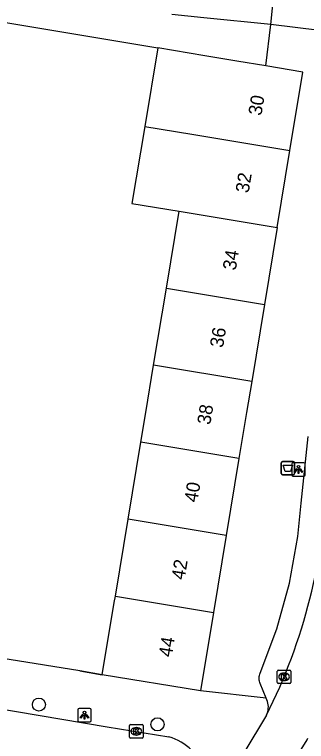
# Model space of a CAD drawing. Extents: x 160861 to 161308, y 384024 to 384878.
# Drawn here: x 161152.6 to 161174.4, y 384475.5 to 384529.6 of the extents above; entities that cross this region are included whole.
import ezdxf

# ---------------------------------------------------------------- set-up
doc = ezdxf.new("R2010")
doc.units = 0
for name, color, linetype in [('IMGEO_Afvalbak', 7, 'Continuous'), ('IMGEO_Boom', 7, 'Continuous'), ('IMGEO_Kolk', 7, 'Continuous'), ('IMGEO_Lichtpunt', 7, 'Continuous'), ('IMGEO_Muur', 7, 'Continuous'), ('IMGEO_Pand', 7, 'Continuous'), ('IMGEO_Pand_nummerreeks', 7, 'Continuous'), ('IMGEO_Rijbaan_lokaal_open', 7, 'Continuous'), ('IMGEO_Voetpad_open', 7, 'Continuous')]:
    doc.layers.add(name, color=color, linetype=linetype)

msp = doc.modelspace()

# ---------------------------------------------------------------- linework, layer by layer
at = {"layer": 'IMGEO_Afvalbak'}
for p, q in [((161172.482, 384495.455), (161172.482, 384496.255)), ((161172.482, 384496.255), (161172.482, 384495.455)), ((161172.582, 384496.355), (161173.372, 384496.355)), ((161173.372, 384496.355), (161172.582, 384496.355)), ((161173.472, 384496.255), (161173.472, 384495.455)), ((161173.472, 384495.455), (161173.472, 384496.255)), ((161173.372, 384495.355), (161172.582, 384495.355)), ((161172.582, 384495.355), (161173.372, 384495.355))]:
    msp.add_line(p, q, dxfattribs=at)
msp.add_lwpolyline([(161172.625, 384496.069), (161173.329, 384496.069), (161173.18, 384495.599), (161172.774, 384495.599), (161172.625, 384496.069)], dxfattribs=at)
for centre, start, end in [((161172.582, 384496.255), 90, 180), ((161172.582, 384496.255), 90, 180), ((161173.372, 384496.255), 0, 90), ((161173.372, 384496.255), 360, 90), ((161172.582, 384495.455), 180, 270), ((161172.582, 384495.455), 180, 270), ((161173.372, 384495.455), 270, 0), ((161173.372, 384495.455), 270, 0)]:
    msp.add_arc(centre, 0.1, start, end, dxfattribs=at)
at = {"layer": 'IMGEO_Boom'}
for centre in [(161154.425, 384478.261), (161163.263, 384476.793)]:
    msp.add_circle(centre, 0.489, dxfattribs=at)
at = {"layer": 'IMGEO_Kolk'}
for p, q in [((161172.263, 384480.831), (161173.115, 384480.831)), ((161172.188, 384479.905), (161172.188, 384480.757)), ((161172.676, 384480.611), (161172.701, 384480.611)), ((161173.189, 384480.757), (161173.189, 384479.905)), ((161173.115, 384479.831), (161172.263, 384479.831)), ((161172.699, 384480.051), (161172.674, 384480.051)), ((161161.181, 384475.847), (161161.181, 384476.699)), ((161161.256, 384476.773), (161162.108, 384476.773)), ((161161.669, 384476.553), (161161.694, 384476.553)), ((161162.182, 384476.699), (161162.182, 384475.847)), ((161161.692, 384475.993), (161161.667, 384475.993)), ((161162.108, 384475.773), (161161.256, 384475.773))]:
    msp.add_line(p, q, dxfattribs=at)
for points in [[(161172.263, 384480.831), (161173.115, 384480.831)], [(161172.188, 384479.905), (161172.188, 384480.757)], [(161172.509, 384480.531), (161172.632, 384480.531), (161172.632, 384480.38), (161172.762, 384480.531), (161172.926, 384480.531), (161172.78, 384480.38), (161172.933, 384480.131), (161172.781, 384480.131), (161172.696, 384480.295), (161172.632, 384480.228), (161172.632, 384480.131), (161172.509, 384480.131), (161172.509, 384480.531)], [(161173.189, 384480.757), (161173.189, 384479.905)], [(161173.115, 384479.831), (161172.263, 384479.831)], [(161161.181, 384475.847), (161161.181, 384476.699)], [(161161.256, 384476.773), (161162.108, 384476.773)], [(161162.182, 384476.699), (161162.182, 384475.847)], [(161161.502, 384476.473), (161161.625, 384476.473), (161161.625, 384476.322), (161161.755, 384476.473), (161161.919, 384476.473), (161161.773, 384476.322), (161161.926, 384476.073), (161161.774, 384476.073), (161161.689, 384476.237), (161161.625, 384476.17), (161161.625, 384476.073), (161161.502, 384476.073), (161161.502, 384476.473)], [(161162.108, 384475.773), (161161.256, 384475.773)]]:
    msp.add_lwpolyline(points, dxfattribs=at)
for centre, start, end in [((161172.265, 384480.755), 91.552, 178.448), ((161172.265, 384480.755), 91.552, 178.448), ((161173.113, 384480.755), 1.552, 88.448), ((161173.113, 384480.755), 1.552, 88.448), ((161172.265, 384479.907), 181.552, 268.448), ((161172.265, 384479.907), 181.552, 268.448), ((161173.113, 384479.907), 271.552, 358.448), ((161173.113, 384479.907), 271.552, 358.448), ((161161.258, 384476.697), 91.552, 178.448), ((161161.258, 384476.697), 91.552, 178.448), ((161162.106, 384476.697), 1.552, 88.448), ((161162.106, 384476.697), 1.552, 88.448), ((161161.258, 384475.849), 181.552, 268.448), ((161161.258, 384475.849), 181.552, 268.448), ((161162.106, 384475.849), 271.552, 358.448), ((161162.106, 384475.849), 271.552, 358.448)]:
    msp.add_arc(centre, 0.0765, start, end, dxfattribs=at)
for centre, major_axis, ratio, start_param, end_param in [((161172.675, 384480.331), (-0.387, 0.002), 0.722429, 4.712389, 7.853982), ((161172.7, 384480.331), (-0.39, 0.002), 0.717154, 1.570796, 4.712389), ((161161.668, 384476.273), (-0.387, 0.002), 0.722429, 4.712389, 7.853982), ((161161.693, 384476.273), (-0.39, 0.002), 0.717154, 1.570796, 4.712389)]:
    msp.add_ellipse(centre, major_axis=major_axis, ratio=ratio, start_param=start_param, end_param=end_param, dxfattribs=at)
at = {"layer": 'IMGEO_Lichtpunt'}
for p, q in [((161173.259, 384496.168), (161173.259, 384495.361)), ((161173.259, 384496.168), (161173.259, 384495.361)), ((161174.161, 384496.263), (161173.353, 384496.263)), ((161174.161, 384496.263), (161173.353, 384496.263)), ((161174.255, 384495.361), (161174.255, 384496.168)), ((161174.255, 384495.361), (161174.255, 384496.168)), ((161173.353, 384495.267), (161174.161, 384495.267)), ((161173.353, 384495.267), (161174.161, 384495.267)), ((161157.321, 384477.883), (161157.321, 384477.076)), ((161157.321, 384477.883), (161157.321, 384477.076)), ((161158.223, 384477.978), (161157.415, 384477.978)), ((161158.223, 384477.978), (161157.415, 384477.978)), ((161158.317, 384477.076), (161158.317, 384477.883)), ((161158.317, 384477.076), (161158.317, 384477.883)), ((161157.415, 384476.982), (161158.223, 384476.982)), ((161157.415, 384476.982), (161158.223, 384476.982))]:
    msp.add_line(p, q, dxfattribs=at)
for points in [[(161173.633, 384495.832), (161173.672, 384495.804), (161173.484, 384495.542), (161173.446, 384495.569), (161173.633, 384495.832)], [(161173.735, 384495.784), (161173.782, 384495.784), (161173.782, 384495.462), (161173.735, 384495.462), (161173.735, 384495.784)], [(161173.845, 384495.804), (161173.883, 384495.831), (161174.07, 384495.569), (161174.031, 384495.541), (161173.845, 384495.804)], [(161157.695, 384477.547), (161157.734, 384477.519), (161157.546, 384477.257), (161157.508, 384477.284), (161157.695, 384477.547)], [(161157.797, 384477.499), (161157.844, 384477.499), (161157.844, 384477.177), (161157.797, 384477.177), (161157.797, 384477.499)], [(161157.907, 384477.519), (161157.945, 384477.546), (161158.132, 384477.284), (161158.093, 384477.256), (161157.907, 384477.519)]]:
    msp.add_lwpolyline(points, dxfattribs=at)
for centre in [(161173.758, 384495.966), (161157.82, 384477.681)]:
    msp.add_circle(centre, 0.0994, dxfattribs=at)
for centre, start, end in [((161173.353, 384496.168), 90, 180), ((161173.353, 384496.168), 90, 180), ((161174.161, 384496.168), 0, 90), ((161174.161, 384496.168), 0, 90), ((161173.353, 384495.361), 180, 270), ((161173.353, 384495.361), 180, 270), ((161174.161, 384495.361), 270, 0), ((161174.161, 384495.361), 270, 360), ((161157.415, 384477.883), 90, 180), ((161157.415, 384477.883), 90, 180), ((161158.223, 384477.883), 0, 90), ((161158.223, 384477.883), 0, 90), ((161157.415, 384477.076), 180, 270), ((161157.415, 384477.076), 180, 270), ((161158.223, 384477.076), 270, 0), ((161158.223, 384477.076), 270, 360)]:
    msp.add_arc(centre, 0.0946, start, end, dxfattribs=at)
at = {"layer": 'IMGEO_Muur'}
msp.add_lwpolyline([(161157.474, 384480.784), (161159.147, 384480.487)], dxfattribs=at)
at = {"layer": 'IMGEO_Pand'}
for points in [[(161171.692, 384528.87), (161172.292, 384534.776)], [(161171.692, 384528.87), (161166.718, 384529.376), (161164.334, 384529.618)], [(161163.276, 384527.128), (161162.307, 384521.282)], [(161171.326, 384525.794), (161169.167, 384526.152), (161166.789, 384526.546), (161163.276, 384527.128)], [(161173.13, 384519.488), (161174.099, 384525.334), (161171.326, 384525.794)], [(161162.307, 384521.282), (161161.357, 384515.554), (161164.87, 384514.972)], [(161162.307, 384521.282), (161165.82, 384520.7), (161173.13, 384519.488)], [(161172.18, 384513.76), (161173.13, 384519.488)], [(161163.921, 384509.244), (161164.87, 384514.972)], [(161164.87, 384514.972), (161172.18, 384513.76)], [(161172.18, 384513.76), (161171.23, 384508.032)], [(161162.971, 384503.516), (161163.921, 384509.244)], [(161163.921, 384509.244), (161171.23, 384508.032)], [(161171.23, 384508.032), (161170.28, 384502.304)], [(161162.021, 384497.789), (161162.388, 384500), (161162.971, 384503.516)], [(161170.28, 384502.304), (161162.971, 384503.516)], [(161170.28, 384502.304), (161169.898, 384500), (161169.331, 384496.577)], [(161161.071, 384492.061), (161162.021, 384497.789)], [(161169.331, 384496.577), (161162.021, 384497.789)], [(161169.331, 384496.577), (161168.381, 384490.849)], [(161160.122, 384486.333), (161161.071, 384492.061)], [(161168.381, 384490.849), (161161.071, 384492.061)], [(161168.381, 384490.849), (161167.431, 384485.121)], [(161159.147, 384480.487), (161160.043, 384485.859), (161160.122, 384486.333)], [(161160.122, 384486.333), (161167.431, 384485.121)], [(161167.431, 384485.121), (161166.462, 384479.274)], [(161166.462, 384479.274), (161159.147, 384480.487)]]:
    msp.add_lwpolyline(points, dxfattribs=at)
at = {"layer": 'IMGEO_Rijbaan_lokaal_open'}
for points in [[(161142.726, 384479.56), (161143.205, 384479.449), (161143.93, 384479.281), (161149.357, 384478.328), (161159.505, 384476.619), (161164.111, 384475.857)], [(161171.382, 384477.465), (161169.685, 384474.679)], [(161172.646, 384472.807), (161174.408, 384475.649), (161174.464, 384475.756)]]:
    msp.add_lwpolyline(points, dxfattribs=at)
for centre, radius, start, end in [((161132.828, 384496.796), 43.128, 333.3705, 358.0135), ((161163.189, 384472.382), 3.595, 12.4754, 75.1404)]:
    msp.add_arc(centre, radius, start, end, dxfattribs=at)
at = {"layer": 'IMGEO_Voetpad_open'}
for points in [[(161183.719, 384609.738), (161175.337, 384528.423), (161171.692, 384528.87)], [(161148.815, 384529.545), (161163.276, 384527.128)], [(161171.326, 384525.794), (161171.692, 384528.87)], [(161171.365, 384478.743), (161170.906, 384479.834), (161170.876, 384479.916), (161170.855, 384480.001), (161170.841, 384480.088), (161170.834, 384480.175), (161170.836, 384480.263), (161170.845, 384480.35), (161170.862, 384480.436), (161170.887, 384480.52), (161170.919, 384480.601), (161172.153, 384483.906), (161173.087, 384487.308), (161173.713, 384490.78), (161173.966, 384493.244), (161174.481, 384498.204)], [(161159.147, 384480.487), (161157.474, 384480.784), (161144.28, 384482.884)], [(161171.365, 384478.743), (161166.462, 384479.274)], [(161171.382, 384477.465), (161171.432, 384477.588), (161171.471, 384477.715), (161171.498, 384477.845), (161171.514, 384477.977), (161171.518, 384478.11), (161171.51, 384478.242), (161171.49, 384478.373), (161171.459, 384478.502), (161171.416, 384478.628), (161171.365, 384478.743)]]:
    msp.add_lwpolyline(points, dxfattribs=at)

# ---------------------------------------------------------------- texts
at = {"layer": 'IMGEO_Pand_nummerreeks'}
for s, rotation, p in [('30', 80.5865, (161171.001, 384522.055)), ('32', 80.5865, (161170.045, 384516.292)), ('34', 80.5857, (161169.091, 384510.537)), ('36', 80.5857, (161168.137, 384504.779)), ('38', 80.5912, (161167.186, 384499.041)), ('40', 80.5857, (161166.228, 384493.267)), ('42', 80.5857, (161165.272, 384487.505)), ('44', 80.5857, (161164.318, 384481.749))]:
    msp.add_text(s, height=1, rotation=rotation, dxfattribs=at).set_placement(p)

doc.saveas('drawing.dxf')
